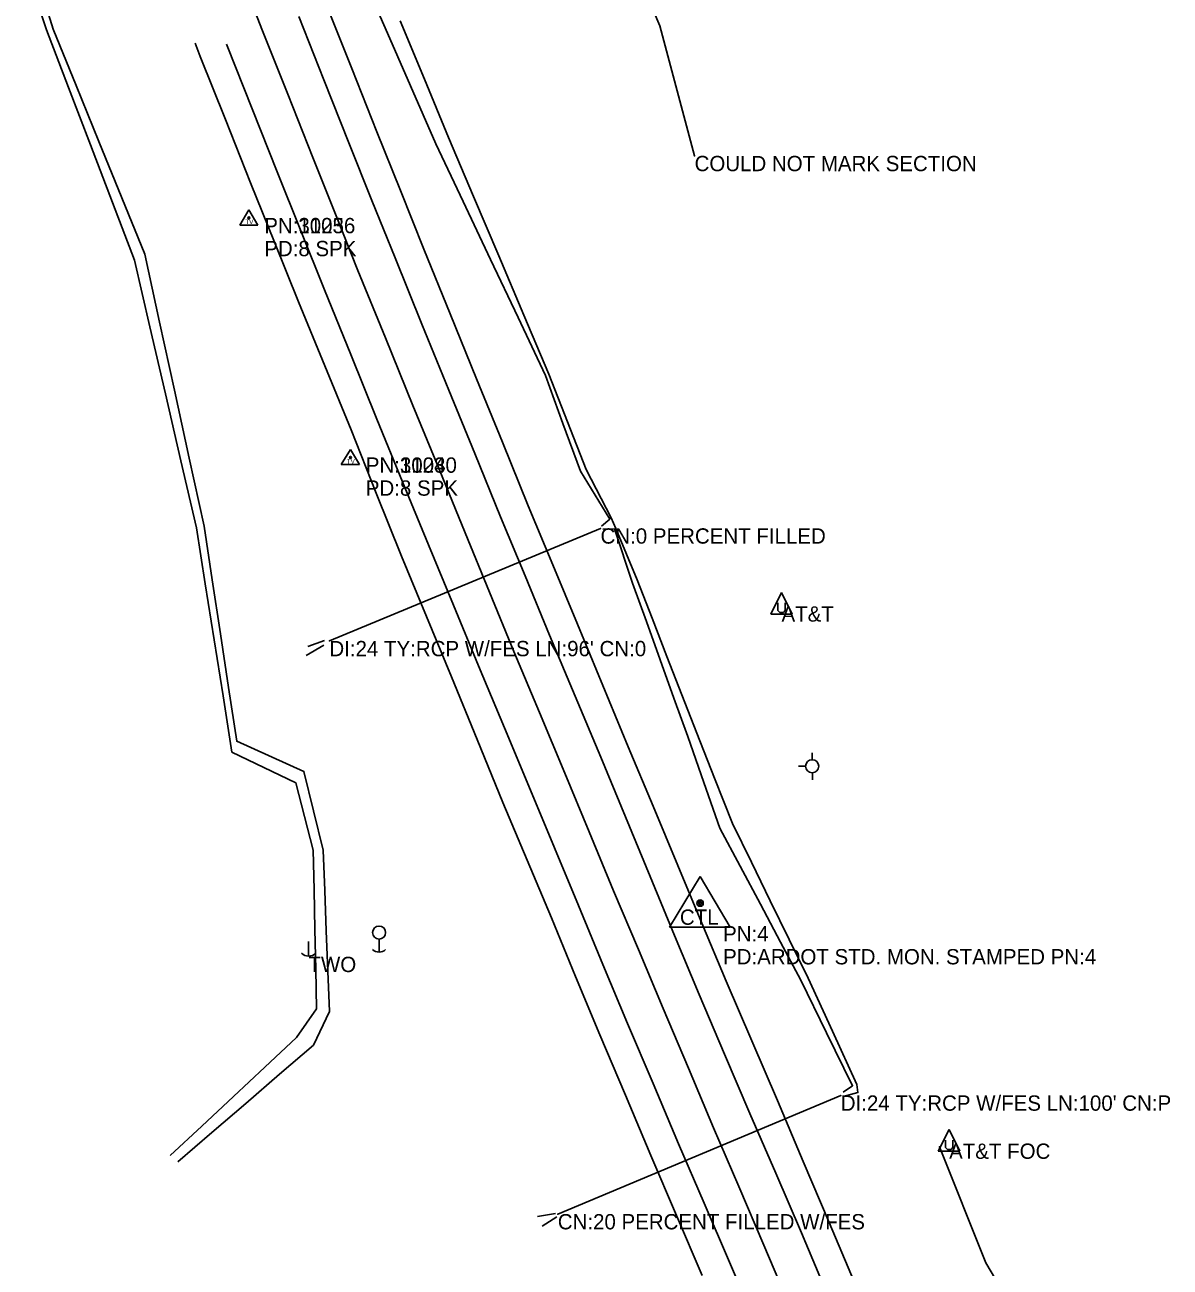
# Model space of a CAD drawing. Extents: x 954793 to 988390, y 1867850 to 1924428.
# Drawn here: x 986792.5 to 987166.5, y 1871042.1 to 1871447.9 of the extents above; entities that cross this region are included whole.
import ezdxf

# ---------------------------------------------------------------- set-up
doc = ezdxf.new("R2010")
doc.units = 0
for name, color, linetype in [('S_CROSS_DRAIN', 7, 'Continuous'), ('S_CROSS_DRAIN_ANNOT', 7, 'Continuous'), ('S_DITCHLINE', 7, 'Continuous'), ('S_DRG_PT_SYM', 7, 'Continuous'), ('S_EDGE_PAVEMENT', 7, 'Continuous'), ('S_FIBER_OPTIC_CABLE', 7, 'Continuous'), ('S_FIBER_OPTIC_CABLE_ANNOT', 7, 'Continuous'), ('S_PAVEMENT_CROWN', 7, 'Continuous'), ('S_PRIMARY_CTL', 7, 'Continuous'), ('S_PRIMARY_CTL_ANNOT', 7, 'Continuous'), ('S_SECONDARY_CTL', 7, 'Continuous'), ('S_SECONDARY_CTL_ANNOT', 7, 'Continuous'), ('S_SHOULDER', 7, 'Continuous'), ('S_UNDERGROUND_CABLE', 7, 'Continuous'), ('S_UTILITY_POLE', 7, 'Continuous'), ('S_UTILITY_POLE_ANNOT', 7, 'Continuous'), ('S_UTL_PT_SYM', 7, 'Continuous')]:
    doc.layers.add(name, color=color, linetype=linetype)

msp = doc.modelspace()

# ---------------------------------------------------------------- linework, layer by layer
at = {"layer": 'S_CROSS_DRAIN'}
for p, q in [((986891.98, 1871246.68), (986980.52, 1871283.46)), ((987058.98, 1871098.24), (986966.57, 1871059.49))]:
    msp.add_line(p, q, dxfattribs=at)
at = {"layer": 'S_DITCHLINE'}
for points in [[(986980.83, 1871284.22), (986983.53, 1871286.46), (986973.93, 1871302.08), (986968.26, 1871317.73), (986962.58, 1871333.37), (986953.61, 1871352.3), (986944.64, 1871371.23), (986935.66, 1871390.16), (986926.69, 1871409.09), (986918.44, 1871428), (986910.18, 1871446.9), (986901.93, 1871465.81), (986893.68, 1871484.72), (986882.57, 1871502.86), (986876.63, 1871525.45), (986870.98, 1871546.36), (986865.34, 1871567.27), (986862.71, 1871580.38), (986860.09, 1871593.5), (986857.46, 1871606.61), (986854.84, 1871619.73), (986852.98, 1871635.44), (986849.23, 1871635.35)], [(986840.02, 1871078.57), (986850.32, 1871088.22), (986860.62, 1871097.87), (986870.92, 1871107.51), (986881.22, 1871117.16), (986887.78, 1871126.53), (986887.51, 1871139.48), (986887.23, 1871152.44), (986886.96, 1871165.4), (986886.69, 1871178.36), (986880.97, 1871200.37), (986860.15, 1871210.4), (986857.25, 1871228.71), (986854.35, 1871247.02), (986851.45, 1871265.33), (986848.56, 1871283.63), (986843.49, 1871305.5), (986838.42, 1871327.37), (986833.36, 1871349.24), (986828.29, 1871371.1), (986821.13, 1871389.89), (986813.97, 1871408.67), (986806.81, 1871427.45), (986799.64, 1871446.24), (986792.53, 1871467.75)], [(986842.52, 1871076.58), (986853.59, 1871086.11), (986864.65, 1871095.64), (986875.72, 1871105.17), (986886.79, 1871114.7), (986891.98, 1871125.6), (986891.47, 1871138.79), (986890.96, 1871151.99), (986890.45, 1871165.19), (986889.94, 1871178.39), (986886.81, 1871191.23), (986883.67, 1871204.07), (986861.75, 1871213.93), (986859.08, 1871231.49), (986856.4, 1871249.05), (986853.72, 1871266.61), (986851.05, 1871284.18), (986846.2, 1871306.39), (986841.35, 1871328.6), (986836.51, 1871350.81), (986831.66, 1871373.02), (986824.19, 1871391.39), (986816.72, 1871409.76), (986809.25, 1871428.13), (986801.78, 1871446.49), (986795.02, 1871468.25)], [(987059.76, 1871097.9), (987064.57, 1871099.18), (987064.24, 1871101.84), (987056.28, 1871119.19), (987048.33, 1871136.54), (987042.15, 1871149.18), (987035.97, 1871161.82), (987029.79, 1871174.46), (987023.61, 1871187.1), (987017.79, 1871201.81), (987011.97, 1871216.51), (987007.1, 1871229.05), (987002.23, 1871241.59), (986997.36, 1871254.13), (986992.49, 1871266.66), (986985.53, 1871283.39), (986983.98, 1871286.86), (986975.78, 1871302.64), (986969.7, 1871318.21), (986963.62, 1871333.79), (986955.44, 1871353.12), (986947.26, 1871372.45), (986939.09, 1871391.79), (986930.91, 1871411.12), (986922.99, 1871430.19), (986915.08, 1871449.26)], [(987059.75, 1871099.28), (987062.81, 1871101.42), (987054.37, 1871118.64), (987045.93, 1871135.85), (987039.33, 1871148.26), (987032.73, 1871160.68), (987026.13, 1871173.09), (987019.52, 1871185.5), (987014.27, 1871200.5), (987009.01, 1871215.5), (987004.51, 1871228.01), (987000.01, 1871240.52), (986995.51, 1871253.03), (986991.01, 1871265.54), (986985.06, 1871283.29), (986981.27, 1871283.16)], [(986884.41, 1871241.89), (986890.19, 1871245.26)], [(986890.39, 1871246.84), (986884.99, 1871244.88)], [(986965.82, 1871059.68), (986959.92, 1871058.71)], [(986961.47, 1871055.56), (986966.29, 1871058.56)]]:
    msp.add_lwpolyline(points, dxfattribs=at)
at = {"layer": 'S_DRG_PT_SYM'}
for points in [[(986980.52, 1871283.46), (986980.52, 1871283.51), (986980.52, 1871283.46), (986980.47, 1871283.46), (986980.52, 1871283.46), (986980.52, 1871283.41), (986980.52, 1871283.46), (986980.57, 1871283.46)], [(986891.98, 1871246.68), (986891.98, 1871246.73), (986891.98, 1871246.68), (986891.93, 1871246.68), (986891.98, 1871246.68), (986891.98, 1871246.63), (986891.98, 1871246.68), (986892.03, 1871246.68)], [(987058.98, 1871098.24), (987058.98, 1871098.29), (987058.98, 1871098.24), (987058.93, 1871098.24), (987058.98, 1871098.24), (987058.98, 1871098.19), (987058.98, 1871098.24), (987059.03, 1871098.24)], [(986966.57, 1871059.49), (986966.57, 1871059.54), (986966.57, 1871059.49), (986966.52, 1871059.49), (986966.57, 1871059.49), (986966.57, 1871059.44), (986966.57, 1871059.49), (986966.62, 1871059.49)]]:
    msp.add_lwpolyline(points, dxfattribs=at)
at = {"layer": 'S_EDGE_PAVEMENT'}
for points in [[(987054.47, 1871033.6), (987046.1, 1871053.31), (987037.72, 1871072.8), (987029.33, 1871092.29), (987021.04, 1871111.73), (987012.75, 1871131.18), (987004.71, 1871150.46), (986996.68, 1871169.75), (986988.65, 1871189.23), (986980.62, 1871208.7), (986972.24, 1871228.65), (986963.87, 1871248.59), (986955.86, 1871267.92), (986947.86, 1871287.26), (986939.44, 1871307.9), (986931.02, 1871328.55), (986922.21, 1871350.15), (986913.41, 1871371.76), (986905.88, 1871390.55), (986898.36, 1871409.34), (986890.17, 1871429.99), (986881.98, 1871450.65)], [(987031.21, 1871023.68), (987022.67, 1871043.73), (987014.33, 1871063.1), (987005.98, 1871082.48), (986997.66, 1871102.11), (986989.33, 1871121.74), (986981.3, 1871141), (986973.28, 1871160.26), (986965.46, 1871179.09), (986957.64, 1871197.92), (986949.14, 1871218.26), (986940.64, 1871238.6), (986932.5, 1871258.35), (986924.35, 1871278.1), (986915.9, 1871298.6), (986907.45, 1871319.1), (986898.93, 1871340.24), (986890.41, 1871361.38), (986882.67, 1871380.64), (986874.92, 1871399.89), (986866.77, 1871420.47), (986858.63, 1871441.05), (986858.4, 1871441.63)]]:
    msp.add_lwpolyline(points, dxfattribs=at)
at = {"layer": 'S_FIBER_OPTIC_CABLE'}
for p, q in [((986999.9, 1871447.58), (986964.06, 1871531.39)), ((987011.24, 1871405.11), (986999.9, 1871447.58)), ((987106.4, 1871043.56), (987091.21, 1871081.45)), ((987146.44, 1870975.48), (987106.4, 1871043.56))]:
    msp.add_line(p, q, dxfattribs=at)
at = {"layer": 'S_PAVEMENT_CROWN'}
msp.add_lwpolyline([(987042.44, 1871029.04), (987033.89, 1871049.29), (987025.66, 1871068.47), (987017.43, 1871087.65), (987009.2, 1871107.14), (987000.96, 1871126.63), (986992.87, 1871145.86), (986984.78, 1871165.1), (986976.81, 1871184.31), (986968.85, 1871203.53), (986960.54, 1871223.36), (986952.24, 1871243.19), (986944.29, 1871262.58), (986936.35, 1871281.96), (986927.8, 1871302.8), (986919.24, 1871323.63), (986910.28, 1871345.65), (986901.31, 1871367.67), (986893.95, 1871386.1), (986886.59, 1871404.53), (986878.37, 1871425.24), (986870.16, 1871445.94), (986862.31, 1871466.22)], dxfattribs=at)
at = {"layer": 'S_PRIMARY_CTL'}
for p, q in [((987013.04, 1871169.74), (987003, 1871153.23)), ((987013.04, 1871169.74), (987022.86, 1871153.23)), ((987003, 1871153.23), (987022.86, 1871153.23))]:
    msp.add_line(p, q, dxfattribs=at)
for radius in [1.04, 0.609, 0.344]:
    msp.add_circle((987013.04, 1871161.04), radius, dxfattribs=at)
at = {"layer": 'S_SECONDARY_CTL'}
for p, q in [((986865.71, 1871387.45), (986862.7, 1871382.5)), ((986865.71, 1871387.45), (986868.66, 1871382.5)), ((986862.7, 1871382.5), (986868.66, 1871382.5)), ((986898.87, 1871309.23), (986895.86, 1871304.27)), ((986898.87, 1871309.23), (986901.81, 1871304.27)), ((986895.86, 1871304.27), (986901.81, 1871304.27))]:
    msp.add_line(p, q, dxfattribs=at)
for centre, radius in [((986865.71, 1871384.84), 0.311), ((986865.71, 1871384.84), 0.183), ((986865.71, 1871384.84), 0.103), ((986898.87, 1871306.62), 0.311), ((986898.87, 1871306.62), 0.183), ((986898.87, 1871306.62), 0.103)]:
    msp.add_circle(centre, radius, dxfattribs=at)
at = {"layer": 'S_SHOULDER'}
for points in [[(987063.45, 1871037.18), (987055.16, 1871056.68), (987046.75, 1871076.64), (987038.34, 1871096.6), (987029.96, 1871116.11), (987021.58, 1871135.61), (987013.65, 1871154.48), (987005.72, 1871173.36), (986997.66, 1871192.72), (986989.59, 1871212.08), (986981.28, 1871232.13), (986972.96, 1871252.17), (986964.95, 1871271.51), (986956.93, 1871290.85), (986948.46, 1871311.6), (986939.99, 1871332.34), (986931.39, 1871353.51), (986922.79, 1871374.68), (986915.15, 1871393.83), (986907.51, 1871412.98), (986899.3, 1871433.65), (986891.08, 1871454.32)], [(987013.74, 1871039.46), (987005.36, 1871059.04), (986996.98, 1871078.62), (986988.63, 1871098.3), (986980.27, 1871117.98), (986972.37, 1871137.12), (986964.46, 1871156.25), (986956.55, 1871175.1), (986948.63, 1871193.94), (986940.27, 1871214.45), (986931.91, 1871234.96), (986923.7, 1871254.68), (986915.49, 1871274.4), (986907.3, 1871294.99), (986899.11, 1871315.58), (986890.52, 1871336.5), (986881.93, 1871357.43), (986874.08, 1871376.88), (986866.23, 1871396.34), (986858.03, 1871416.95), (986849.82, 1871437.57), (986848.17, 1871441.89)]]:
    msp.add_lwpolyline(points, dxfattribs=at)
at = {"layer": 'S_UNDERGROUND_CABLE'}
for p, q in [((987039.63, 1871262.52), (987036.11, 1871255.43)), ((987039.63, 1871262.52), (987043.12, 1871255.43)), ((987038.43, 1871256.67), (987038.43, 1871259.11)), ((987039.05, 1871256.01), (987038.43, 1871256.67)), ((987040.25, 1871256.01), (987039.05, 1871256.01)), ((987040.79, 1871256.67), (987040.25, 1871256.01)), ((987040.79, 1871259.11), (987040.79, 1871256.67)), ((987036.11, 1871255.43), (987043.12, 1871255.43)), ((987094.36, 1871087.07), (987090.83, 1871079.98)), ((987094.36, 1871087.07), (987097.85, 1871079.98)), ((987093.16, 1871081.22), (987093.16, 1871083.66)), ((987095.52, 1871083.66), (987095.52, 1871081.22)), ((987090.83, 1871079.98), (987097.85, 1871079.98)), ((987093.78, 1871080.56), (987093.16, 1871081.22)), ((987094.98, 1871080.56), (987093.78, 1871080.56)), ((987095.52, 1871081.22), (987094.98, 1871080.56))]:
    msp.add_line(p, q, dxfattribs=at)
at = {"layer": 'S_UTILITY_POLE'}
for p, q in [((987049.62, 1871207.87), (987049.62, 1871210.11)), ((987047.53, 1871205.73), (987045.21, 1871205.73)), ((987049.7, 1871201.32), (987049.7, 1871203.64)), ((986885.13, 1871148.47), (986885.13, 1871143.74)), ((986908.23, 1871149.26), (986908.23, 1871145.02))]:
    msp.add_line(p, q, dxfattribs=at)
for centre in [(987049.63, 1871205.75), (986908.22, 1871151.44)]:
    msp.add_circle(centre, 2.13, dxfattribs=at)
for centre, radius in [((986885.19, 1871147.17), 3.41), ((986908.22, 1871148.13), 3.09)]:
    msp.add_arc(centre, radius, 226.3972, 313.6028, dxfattribs=at)
at = {"layer": 'S_UTL_PT_SYM'}
for points in [[(986999.9, 1871447.58), (986999.9, 1871447.63), (986999.9, 1871447.58), (986999.85, 1871447.58), (986999.9, 1871447.58), (986999.9, 1871447.53), (986999.9, 1871447.58), (986999.95, 1871447.58)], [(987011.24, 1871405.11), (987011.24, 1871405.16), (987011.24, 1871405.11), (987011.19, 1871405.11), (987011.24, 1871405.11), (987011.24, 1871405.06), (987011.24, 1871405.11), (987011.29, 1871405.11)], [(987091.21, 1871081.45), (987091.21, 1871081.5), (987091.21, 1871081.45), (987091.16, 1871081.45), (987091.21, 1871081.45), (987091.21, 1871081.4), (987091.21, 1871081.45), (987091.26, 1871081.45)], [(987106.4, 1871043.56), (987106.4, 1871043.61), (987106.4, 1871043.56), (987106.35, 1871043.56), (987106.4, 1871043.56), (987106.4, 1871043.51), (987106.4, 1871043.56), (987106.45, 1871043.56)]]:
    msp.add_lwpolyline(points, dxfattribs=at)

# ---------------------------------------------------------------- texts
at = {"layer": 'S_CROSS_DRAIN_ANNOT'}
for s, p in [('CN:0 PERCENT FILLED', (986980.52, 1871278.46)), ("DI:24 TY:RCP W/FES LN:96' CN:0 ", (986891.98, 1871241.68)), ("DI:24 TY:RCP W/FES LN:100' CN:P", (987058.98, 1871093.24)), ('CN:20 PERCENT FILLED W/FES', (986966.57, 1871054.49))]:
    msp.add_text(s, height=5, dxfattribs=at).set_placement(p)
at = {"layer": 'S_FIBER_OPTIC_CABLE_ANNOT'}
msp.add_text('COULD NOT MARK SECTION', height=5, dxfattribs=at).set_placement((987011.24, 1871400.11))
at = {"layer": 'S_PRIMARY_CTL'}
msp.add_text('CTL', height=5, rotation=360, dxfattribs=at).set_placement((987006.45, 1871153.97))
at = {"layer": 'S_PRIMARY_CTL_ANNOT'}
for s, p in [('PN:4', (987020.54, 1871148.54)), ('PD:ARDOT STD. MON. STAMPED PN:4', (987020.54, 1871141.04))]:
    msp.add_text(s, height=5, dxfattribs=at).set_placement(p)
at = {"layer": 'S_SECONDARY_CTL'}
for p in [(986864.51, 1871382.83), (986897.66, 1871304.61)]:
    msp.add_text('TV', height=1.5, rotation=360, dxfattribs=at).set_placement(p)
at = {"layer": 'S_SECONDARY_CTL_ANNOT'}
for s, p in [('PN:1125', (986870.71, 1871379.84)), ('PN:30036', (986870.71, 1871379.84)), ('PD:8 SPK', (986870.71, 1871372.34)), ('PD:8 SPK', (986870.71, 1871372.34)), ('PN:1124', (986903.87, 1871301.62)), ('PN:30030', (986903.87, 1871301.62)), ('PD:8 SPK', (986903.87, 1871294.12)), ('PD:8 SPK', (986903.87, 1871294.12))]:
    msp.add_text(s, height=5, dxfattribs=at).set_placement(p)
at = {"layer": 'S_UTILITY_POLE_ANNOT'}
for s, p in [('AT&T', (987039.63, 1871252.99)), ('TWO', (986885.14, 1871138.53)), ('AT&T FOC', (987094.36, 1871077.53))]:
    msp.add_text(s, height=5, dxfattribs=at).set_placement(p)

doc.saveas('drawing.dxf')
